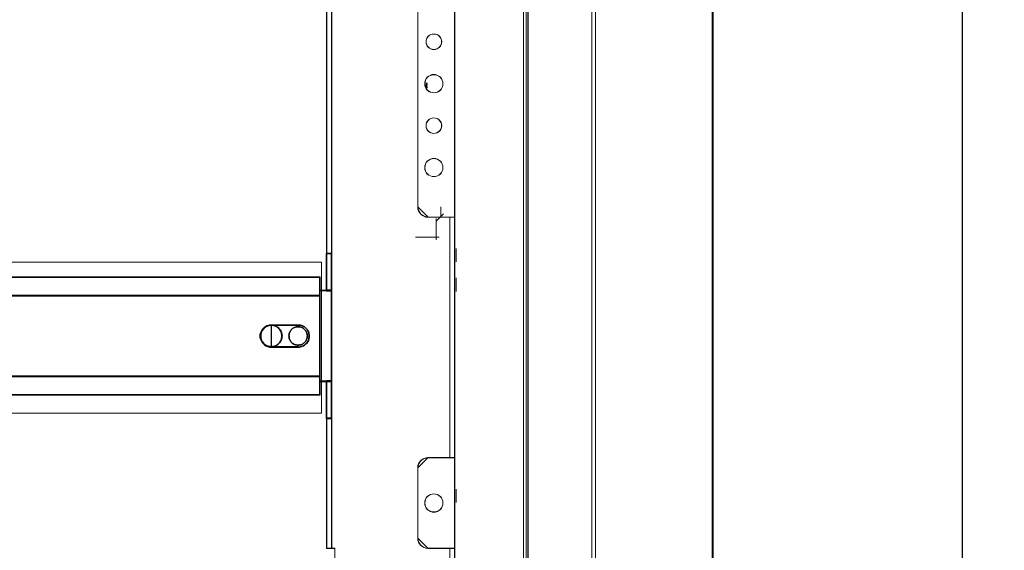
# Model space of a CAD drawing. Header units: millimetres. Extents: x -1290 to 1795, y -4192 to -1311.
# Tile 1047 of 1056: x 1498 to 1556, y -1963 to -1932. Entities that reach past the tile are written whole.
import ezdxf

# ---------------------------------------------------------------- set-up
doc = ezdxf.new("R2010")
doc.units = ezdxf.units.MM
doc.layers.add('$EL_istn', color=7, linetype='Continuous', lineweight=15)
doc.layers.add('Aparatura', color=7, linetype='Continuous', lineweight=13)
doc.layers.add('30', color=7, linetype='Continuous')
doc.layers.add('51', color=7, linetype='Continuous')
doc.styles.get("Standard").update_dxf_attribs({"font": 'ARIALN.TTF', "width": 0.8})
doc.dimstyles.new('100', dxfattribs={"dimtxt": 15, "dimasz": 10, "dimexe": 1.25, "dimexo": 0.625, "dimtad": 1, "dimdec": 0, "dimtxsty": 'Standard', "dimblk": 'OBLIQUE', "dimcen": 2.5, "dimadec": 0, "dimazin": 0, "dimtfac": 1, "dimtdec": 0, "dimtmove": 0, "dimatfit": 3, "dimldrblk": 'NONE', "dimfxl": 1, "dimarcsym": 0})

# ---------------------------------------------------------------- blocks, each defined once
blk = doc.blocks.new('*U177')
at = {"layer": '51', "color": 254}
for points in [[(580.286061, -799.369423), (580.84643, -799.369423), (580.286061, -799.369423)], [(580.56356, -798.970825), (580.56356, -799.775203), (580.56356, -798.970825)]]:
    blk.add_lwpolyline(points, close=True, dxfattribs=at)
blk = doc.blocks.new('*U182')
at = {"layer": '51', "color": 254}
for points in [[(580.56356, -799.832658), (580.56356, -800.637036), (580.56356, -799.832658)], [(580.286061, -800.294098), (580.84643, -800.294098), (580.286061, -800.294098)]]:
    blk.add_lwpolyline(points, close=True, dxfattribs=at)
blk = doc.blocks.new('*U183')
at = {"layer": '30', "color": 7}
for points in [[(550.756595, -860.873788), (550.756595, -849.781277), (550.756595, -860.873788)], [(550.756595, -860.873788), (550.756595, -849.781277), (550.756595, -860.873788)], [(550.756595, -860.873788), (552.351766, -860.873788), (552.351766, -849.781277), (550.756595, -849.781277), (550.756595, -860.873788)], [(550.799562, -860.830696), (552.308799, -860.830696), (552.308799, -849.824369), (550.799562, -849.824369), (550.799562, -860.830696)], [(552.264041, -860.873788), (552.264041, -849.781277), (552.264041, -860.873788)], [(552.264041, -860.873788), (552.264041, -849.781277), (552.264041, -860.873788)], [(117.158256, -856.807013), (548.842747, -856.807013), (117.158256, -856.807013)], [(548.842747, -856.807013), (117.158256, -856.807013), (117.158256, -859.371895), (117.158256, -860.849491), (117.158256, -862.410724), (548.842747, -862.410724), (548.842747, -860.849491), (548.842747, -859.371895), (548.842747, -856.807013)], [(548.755022, -856.807013), (548.755022, -859.419445), (548.755022, -856.807013)], [(548.755022, -862.410724), (548.755022, -859.331466), (548.755022, -862.410724)], [(552.351766, -860.785809), (548.755022, -860.785809), (552.351766, -860.785809)], [(548.755022, -863.841929), (548.755022, -884.904373), (548.755022, -886.418666), (548.755022, -887.877894), (550.80629, -887.877894), (552.351766, -887.877894), (552.351766, -860.785809), (550.80629, -860.785809), (548.755022, -860.785809), (548.755022, -862.327635), (548.755022, -863.841929)], [(548.79799, -863.875298), (548.79799, -884.87074), (548.79799, -886.380216), (548.79799, -887.834802), (550.800248, -887.834802), (552.308799, -887.834802), (552.308799, -860.828901), (550.800248, -860.828901), (548.79799, -860.828901), (548.79799, -862.365822), (548.79799, -863.875298)], [(552.264041, -860.785809), (552.264041, -887.877894), (552.264041, -860.785809)], [(117.158256, -862.322745), (548.842747, -862.322745), (117.158256, -862.322745)], [(548.842747, -862.322745), (117.158256, -862.322745), (117.158256, -863.837653), (117.158256, -884.908643), (117.158256, -886.423551), (548.842747, -886.423551), (548.842747, -884.908643), (548.842747, -863.837653), (548.842747, -862.322745)], [(548.755022, -863.918932), (548.755022, -862.322745), (548.755022, -863.918932)], [(548.755022, -863.832749), (548.755022, -884.913547), (548.755022, -863.832749)], [(534.366255, -871.077534), (534.141066, -871.077534), (533.915878, -871.105345), (533.718838, -871.133156), (533.493649, -871.188778), (533.071421, -871.327833), (532.705489, -871.522511), (532.339558, -871.745), (532.001775, -872.023111), (531.861032, -872.189977), (531.720289, -872.356844), (531.579546, -872.52371), (531.466952, -872.718388), (531.382506, -872.913066), (531.269912, -873.107743), (531.213615, -873.302421), (531.129169, -873.52491), (531.044723, -873.942076), (531.016575, -874.359242), (531.044723, -874.776409), (531.129169, -875.221386), (531.213615, -875.416064), (531.269912, -875.610741), (531.382506, -875.805419), (531.466952, -876.000097), (531.579546, -876.194774), (531.720289, -876.361641), (531.861032, -876.528507), (532.001775, -876.695374), (532.339558, -876.973485), (532.705489, -877.223785), (533.071421, -877.418462), (533.493649, -877.557518), (533.718838, -877.585329), (533.915878, -877.640951), (534.141066, -877.640951), (534.366255, -877.668762), (534.366255, -871.077534)], [(534.298474, -877.668762), (534.077842, -877.640951), (533.85721, -877.640951), (533.664157, -877.585329), (533.443525, -877.557518), (533.02984, -877.418462), (532.671314, -877.223785), (532.312787, -876.973485), (531.981839, -876.695374), (531.843944, -876.528507), (531.706049, -876.361641), (531.568154, -876.194774), (531.457838, -876.000097), (531.375101, -875.805419), (531.264785, -875.610741), (531.209627, -875.416064), (531.12689, -875.221386), (531.044153, -874.776409), (531.016575, -874.359242), (531.044153, -873.942076), (531.12689, -873.52491), (531.209627, -873.302421), (531.264785, -873.107743), (531.375101, -872.913066), (531.457838, -872.718388), (531.568154, -872.52371), (531.706049, -872.356844), (531.843944, -872.189977), (531.981839, -872.023111), (532.312787, -871.745), (532.671314, -871.522511), (533.02984, -871.327833), (533.443525, -871.188778), (533.664157, -871.133156), (533.85721, -871.105345), (534.077842, -871.077534), (534.298474, -871.077534), (542.323958, -871.077534), (542.682485, -871.077534), (542.985853, -871.133156), (543.316801, -871.216589), (543.62017, -871.327833), (543.89596, -871.466889), (544.17175, -871.633755), (544.41996, -871.828433), (544.640592, -872.023111), (544.861224, -872.273411), (545.054277, -872.52371), (545.219751, -872.801821), (545.357646, -873.079932), (545.467962, -873.385854), (545.52312, -873.691776), (545.578278, -874.025509), (545.605857, -874.359242), (545.578278, -874.692975), (545.52312, -875.026708), (545.467962, -875.33263), (545.357646, -875.638552), (545.219751, -875.944474), (545.054277, -876.194774), (544.861224, -876.472885), (544.640592, -876.695374), (544.41996, -876.917863), (544.17175, -877.084729), (543.89596, -877.251596), (543.62017, -877.390651), (543.316801, -877.501895), (542.985853, -877.585329), (542.682485, -877.640951), (542.323958, -877.668762), (534.298474, -877.668762)], [(534.298474, -871.077534), (534.077842, -871.077534), (533.85721, -871.105345), (533.664157, -871.133156), (533.443525, -871.188778), (533.02984, -871.327833), (532.671314, -871.522511), (532.312787, -871.745), (531.981839, -872.023111), (531.843944, -872.189977), (531.706049, -872.356844), (531.568154, -872.52371), (531.457838, -872.718388), (531.375101, -872.913066), (531.264785, -873.107743), (531.209627, -873.302421), (531.12689, -873.52491), (531.044153, -873.942076), (531.016575, -874.359242), (531.044153, -874.776409), (531.12689, -875.221386), (531.209627, -875.416064), (531.264785, -875.610741), (531.375101, -875.805419), (531.457838, -876.000097), (531.568154, -876.194774), (531.706049, -876.361641), (531.843944, -876.528507), (531.981839, -876.695374), (532.312787, -876.973485), (532.671314, -877.223785), (533.02984, -877.418462), (533.443525, -877.557518), (533.664157, -877.585329), (533.85721, -877.640951), (534.077842, -877.640951), (534.298474, -877.668762), (542.323958, -877.668762), (542.682485, -877.640951), (542.985853, -877.585329), (543.316801, -877.501895), (543.62017, -877.390651), (543.89596, -877.251596), (544.17175, -877.084729), (544.41996, -876.917863), (544.640592, -876.695374), (544.861224, -876.472885), (545.054277, -876.194774), (545.219751, -875.944474), (545.357646, -875.638552), (545.467962, -875.33263), (545.52312, -875.026708), (545.578278, -874.692975), (545.605857, -874.359242), (545.578278, -874.025509), (545.52312, -873.691776), (545.467962, -873.385854), (545.357646, -873.079932), (545.219751, -872.801821), (545.054277, -872.52371), (544.861224, -872.273411), (544.640592, -872.023111), (544.41996, -871.828433), (544.17175, -871.633755), (543.89596, -871.466889), (543.62017, -871.327833), (543.316801, -871.216589), (542.985853, -871.133156), (542.682485, -871.077534), (542.323958, -871.077534), (534.298474, -871.077534)], [(537.519001, -874.331852), (537.491204, -873.997891), (537.435611, -873.691761), (537.380018, -873.385631), (537.268832, -873.0795), (537.129849, -872.8012), (536.963069, -872.55073), (536.768493, -872.300259), (536.573917, -872.077619), (536.351544, -871.854979), (536.101375, -871.687999), (535.851205, -871.521019), (535.573239, -871.381869), (535.267477, -871.270548), (534.961714, -871.214888), (534.655952, -871.159228), (534.322392, -871.131398), (533.988833, -871.159228), (533.683071, -871.214888), (533.377308, -871.270548), (533.071546, -871.381869), (532.79358, -871.521019), (532.54341, -871.687999), (532.293241, -871.854979), (532.070868, -872.077619), (531.848495, -872.300259), (531.681716, -872.55073), (531.514936, -872.8012), (531.375953, -873.0795), (531.264767, -873.385631), (531.181377, -873.691761), (531.15358, -873.997891), (531.125784, -874.331852), (531.15358, -874.665812), (531.181377, -874.971942), (531.264767, -875.278073), (531.375953, -875.584203), (531.514936, -875.862503), (531.681716, -876.112974), (531.848495, -876.363444), (532.070868, -876.586084), (532.293241, -876.808724), (532.54341, -876.975704), (532.79358, -877.142685), (533.071546, -877.281835), (533.377308, -877.393155), (533.683071, -877.448815), (533.988833, -877.504475), (534.322392, -877.532305), (534.655952, -877.504475), (534.961714, -877.448815), (535.267477, -877.393155), (535.573239, -877.281835), (535.851205, -877.142685), (536.101375, -876.975704), (536.351544, -876.808724), (536.573917, -876.586084), (536.768493, -876.363444), (536.963069, -876.112974), (537.129849, -875.862503), (537.268832, -875.584203), (537.380018, -875.278073), (537.435611, -874.971942), (537.491204, -874.665812), (537.519001, -874.331852)], [(534.322392, -871.131398), (533.988833, -871.159228), (533.683071, -871.214888), (533.377308, -871.270548), (533.071546, -871.381869), (532.79358, -871.521019), (532.54341, -871.687999), (532.293241, -871.854979), (532.070868, -872.077619), (531.848495, -872.300259), (531.681716, -872.55073), (531.514936, -872.8012), (531.375953, -873.0795), (531.264767, -873.385631), (531.181377, -873.691761), (531.15358, -873.997891), (531.125784, -874.331852), (531.15358, -874.665812), (531.181377, -874.971942), (531.264767, -875.278073), (531.375953, -875.584203), (531.514936, -875.862503), (531.681716, -876.112974), (531.848495, -876.363444), (532.070868, -876.586084), (532.293241, -876.808724), (532.54341, -876.975704), (532.79358, -877.142685), (533.071546, -877.281835), (533.377308, -877.393155), (533.683071, -877.448815), (533.988833, -877.504475), (534.322392, -877.532305), (534.655952, -877.504475), (534.961714, -877.448815), (535.267477, -877.393155), (535.573239, -877.281835), (535.851205, -877.142685), (536.101375, -876.975704), (536.351544, -876.808724), (536.573917, -876.586084), (536.768493, -876.363444), (536.963069, -876.112974), (537.129849, -875.862503), (537.268832, -875.584203), (537.380018, -875.278073), (537.435611, -874.971942), (537.491204, -874.665812), (537.519001, -874.331852), (537.491204, -873.997891), (537.435611, -873.691761), (537.380018, -873.385631), (537.268832, -873.0795), (537.129849, -872.8012), (536.963069, -872.55073), (536.768493, -872.300259), (536.573917, -872.077619), (536.351544, -871.854979), (536.101375, -871.687999), (535.851205, -871.521019), (535.573239, -871.381869), (535.267477, -871.270548), (534.961714, -871.214888), (534.655952, -871.159228), (534.322392, -871.131398)], [(534.322392, -871.131398), (534.655952, -871.159228), (534.961714, -871.214888), (535.267477, -871.270548), (535.573239, -871.381869), (535.851205, -871.521019), (536.101375, -871.687999), (536.351544, -871.854979), (536.573917, -872.077619), (536.768493, -872.300259), (536.963069, -872.55073), (537.129849, -872.8012), (537.268832, -873.0795), (537.380018, -873.385631), (537.435611, -873.691761), (537.491204, -873.997891), (537.519001, -874.331852), (537.491204, -874.665812), (537.435611, -874.971942), (537.380018, -875.278073), (537.268832, -875.584203), (537.129849, -875.862503), (536.963069, -876.112974), (536.768493, -876.363444), (536.573917, -876.586084), (536.351544, -876.808724), (536.101375, -876.975704), (535.851205, -877.142685), (535.573239, -877.281835), (535.267477, -877.393155), (534.961714, -877.448815), (534.655952, -877.504475), (534.322392, -877.532305), (533.988833, -877.504475), (533.683071, -877.448815), (533.377308, -877.393155), (533.071546, -877.281835), (532.79358, -877.142685), (532.54341, -876.975704), (532.293241, -876.808724), (532.070868, -876.586084), (531.848495, -876.363444), (531.681716, -876.112974), (531.514936, -875.862503), (531.375953, -875.584203), (531.264767, -875.278073), (531.181377, -874.971942), (531.15358, -874.665812), (531.125784, -874.331852), (531.15358, -873.997891), (531.181377, -873.691761), (531.264767, -873.385631), (531.375953, -873.0795), (531.514936, -872.8012), (531.681716, -872.55073), (531.848495, -872.300259), (532.070868, -872.077619), (532.293241, -871.854979), (532.54341, -871.687999), (532.79358, -871.521019), (533.071546, -871.381869), (533.377308, -871.270548), (533.683071, -871.214888), (533.988833, -871.159228), (534.322392, -871.131398)], [(534.322392, -871.17449), (533.993317, -871.201945), (533.691664, -871.256856), (533.390012, -871.311766), (533.088359, -871.421588), (532.814129, -871.558864), (532.567323, -871.723596), (532.320516, -871.888328), (532.101132, -872.107971), (531.881748, -872.327613), (531.717211, -872.574711), (531.552673, -872.821809), (531.415558, -873.096362), (531.305866, -873.398371), (531.223597, -873.700379), (531.196174, -874.002388), (531.168751, -874.331852), (531.196174, -874.661315), (531.223597, -874.963324), (531.305866, -875.265332), (531.415558, -875.567341), (531.552673, -875.841894), (531.717211, -876.088992), (531.881748, -876.33609), (532.101132, -876.555733), (532.320516, -876.775375), (532.567323, -876.940107), (532.814129, -877.104839), (533.088359, -877.242115), (533.390012, -877.351937), (533.691664, -877.406847), (533.993317, -877.461758), (534.322392, -877.489213), (534.651468, -877.461758), (534.953121, -877.406847), (535.254773, -877.351937), (535.556426, -877.242115), (535.830655, -877.104839), (536.077462, -876.940107), (536.324269, -876.775375), (536.543653, -876.555733), (536.735613, -876.33609), (536.927574, -876.088992), (537.092112, -875.841894), (537.229227, -875.567341), (537.338919, -875.265332), (537.393764, -874.963324), (537.44861, -874.661315), (537.476033, -874.331852), (537.44861, -874.002388), (537.393764, -873.700379), (537.338919, -873.398371), (537.229227, -873.096362), (537.092112, -872.821809), (536.927574, -872.574711), (536.735613, -872.327613), (536.543653, -872.107971), (536.324269, -871.888328), (536.077462, -871.723596), (535.830655, -871.558864), (535.556426, -871.421588), (535.254773, -871.311766), (534.953121, -871.256856), (534.651468, -871.201945), (534.322392, -871.17449)], [(534.27853, -871.077534), (542.343902, -871.077534), (534.27853, -871.077534)], [(545.05802, -874.331852), (545.030166, -874.05291), (545.002311, -873.773969), (544.918748, -873.522921), (544.835185, -873.271874), (544.723767, -873.020826), (544.584495, -872.797673), (544.417369, -872.57452), (544.250242, -872.379261), (544.055262, -872.211896), (543.832426, -872.044531), (543.609591, -871.90506), (543.386756, -871.793484), (543.136066, -871.709801), (542.857522, -871.654013), (542.606833, -871.598225), (542.300434, -871.598225), (542.02189, -871.598225), (541.771201, -871.654013), (541.492657, -871.709801), (541.241967, -871.793484), (541.019132, -871.90506), (540.768442, -872.044531), (540.573461, -872.211896), (540.37848, -872.379261), (540.211354, -872.57452), (540.044228, -872.797673), (539.904956, -873.020826), (539.793538, -873.271874), (539.68212, -873.522921), (539.626412, -873.773969), (539.598557, -874.05291), (539.570703, -874.331852), (539.598557, -874.610793), (539.626412, -874.889735), (539.68212, -875.140782), (539.793538, -875.391829), (539.904956, -875.642877), (540.044228, -875.86603), (540.211354, -876.089183), (540.37848, -876.284442), (540.573461, -876.451807), (540.768442, -876.619172), (541.019132, -876.758643), (541.241967, -876.87022), (541.492657, -876.953902), (541.771201, -877.00969), (542.02189, -877.065479), (542.300434, -877.065479), (542.606833, -877.065479), (542.857522, -877.00969), (543.136066, -876.953902), (543.386756, -876.87022), (543.609591, -876.758643), (543.832426, -876.619172), (544.055262, -876.451807), (544.250242, -876.284442), (544.417369, -876.089183), (544.584495, -875.86603), (544.723767, -875.642877), (544.835185, -875.391829), (544.918748, -875.140782), (545.002311, -874.889735), (545.030166, -874.610793), (545.05802, -874.331852)], [(539.570703, -874.331852), (539.598557, -874.05291), (539.626412, -873.773969), (539.68212, -873.522921), (539.793538, -873.271874), (539.904956, -873.020826), (540.044228, -872.797673), (540.211354, -872.57452), (540.37848, -872.379261), (540.573461, -872.211896), (540.768442, -872.044531), (541.019132, -871.90506), (541.241967, -871.793484), (541.492657, -871.709801), (541.771201, -871.654013), (542.02189, -871.598225), (542.300434, -871.598225), (542.606833, -871.598225), (542.857522, -871.654013), (543.136066, -871.709801), (543.386756, -871.793484), (543.609591, -871.90506), (543.832426, -872.044531), (544.055262, -872.211896), (544.250242, -872.379261), (544.417369, -872.57452), (544.584495, -872.797673), (544.723767, -873.020826), (544.835185, -873.271874), (544.918748, -873.522921), (545.002311, -873.773969), (545.030166, -874.05291), (545.05802, -874.331852), (545.030166, -874.610793), (545.002311, -874.889735), (544.918748, -875.140782), (544.835185, -875.391829), (544.723767, -875.642877), (544.584495, -875.86603), (544.417369, -876.089183), (544.250242, -876.284442), (544.055262, -876.451807), (543.832426, -876.619172), (543.609591, -876.758643), (543.386756, -876.87022), (543.136066, -876.953902), (542.857522, -877.00969), (542.606833, -877.065479), (542.300434, -877.065479), (542.02189, -877.065479), (541.771201, -877.00969), (541.492657, -876.953902), (541.241967, -876.87022), (541.019132, -876.758643), (540.768442, -876.619172), (540.573461, -876.451807), (540.37848, -876.284442), (540.211354, -876.089183), (540.044228, -875.86603), (539.904956, -875.642877), (539.793538, -875.391829), (539.68212, -875.140782), (539.626412, -874.889735), (539.598557, -874.610793), (539.570703, -874.331852)], [(542.343902, -877.580783), (534.27853, -877.580783), (542.343902, -877.580783)], [(548.755022, -886.423551), (548.755022, -884.825568), (548.755022, -886.423551)], [(117.158256, -886.335572), (548.842747, -886.335572), (117.158256, -886.335572)], [(548.842747, -886.335572), (117.158256, -886.335572), (117.158256, -887.813418), (117.158256, -889.374916), (117.158256, -891.912351), (548.842747, -891.912351), (548.842747, -889.374916), (548.842747, -887.813418), (548.842747, -886.335572)], [(548.79978, -886.378663), (117.201224, -886.378663), (117.201224, -887.833671), (117.201224, -889.371038), (117.201224, -891.869259), (548.79978, -891.869259), (548.79978, -889.371038), (548.79978, -887.833671), (548.79978, -886.378663)], [(548.755022, -889.41483), (548.755022, -886.335572), (548.755022, -889.41483)], [(548.755022, -887.789915), (552.351766, -887.789915), (548.755022, -887.789915)], [(550.756595, -887.789915), (550.756595, -898.882426), (550.756595, -887.789915)], [(552.351766, -887.789915), (550.756595, -887.789915), (550.756595, -898.882426), (552.351766, -898.882426), (552.351766, -887.789915)], [(552.308799, -887.833007), (550.799562, -887.833007), (550.799562, -898.839335), (552.308799, -898.839335), (552.308799, -887.833007)], [(552.264041, -887.789915), (552.264041, -898.882426), (552.264041, -887.789915)], [(552.264041, -887.789915), (552.264041, -898.882426), (552.264041, -887.789915)], [(548.755022, -889.326851), (548.755022, -891.912351), (548.755022, -889.326851)], [(117.158256, -891.824372), (548.842747, -891.824372), (117.158256, -891.824372)]]:
    blk.add_lwpolyline(points, close=True, dxfattribs=at)
at = {"layer": '30', "color": 59}
for points in [[(552.351766, -849.781277), (550.756595, -849.781277), (552.351766, -849.781277)], [(548.79978, -856.850104), (117.201224, -856.850104), (117.201224, -859.37554), (117.201224, -860.83041), (117.201224, -862.367632), (548.79978, -862.367632), (548.79978, -860.83041), (548.79978, -859.37554), (548.79978, -856.850104)], [(550.756595, -898.794448), (552.351766, -898.794448), (550.756595, -898.794448)]]:
    blk.add_lwpolyline(points, close=True, dxfattribs=at)
blk = doc.blocks.new('_Oblique')
at = {"color": 0, "linetype": 'ByBlock', "lineweight": -2}
blk.add_line((-0.5, -0.5), (0.5, 0.5), dxfattribs=at)
blk = doc.blocks.new('*D184')
at = {"layer": '$EL_istn', "color": 0, "linetype": 'Continuous', "lineweight": -2, "ltscale": 0.1}
for p, q in [((1530.744, -1764.278), (1554.969, -1764.278)), ((1553.719, -1764.278), (1553.719, -1986.678)), ((1532.145, -1986.678), (1554.969, -1986.678))]:
    blk.add_line(p, q, dxfattribs=at)
at = {"layer": 'Defpoints', "color": 0}
for p in [(1530.119, -1764.278), (1531.52, -1986.678), (1553.719, -1986.678)]:
    blk.add_point(p, dxfattribs=at)
at = {"layer": '$EL_istn', "color": 0, "linetype": 'ByBlock', "lineweight": -2, "xscale": 5, "yscale": 5, "zscale": 5}
for p, rotation in [((1553.719, -1764.278), 90), ((1553.719, -1986.678), 270)]:
    blk.add_blockref('_Oblique', p, dxfattribs=dict(at, rotation=rotation))
at = {"layer": '$EL_istn', "color": 0, "lineweight": 5, "insert": (1549.077, -1875.478), "char_height": 8, "attachment_point": 5, "rotation": 90}
blk.add_mtext('1112', dxfattribs=at)
blk = doc.blocks.new('_None')

msp = doc.modelspace()

# ---------------------------------------------------------------- linework, layer by layer
at = {"layer": 'Aparatura', "color": 7, "lineweight": 13}
for points in [[(1531.668, -1979.846), (1531.668, -1771.165), (1531.668, -1979.846)], [(1531.89, -1979.846), (1531.89, -1771.165), (1531.89, -1979.846)], [(1527.751, -1975.057), (1527.751, -1775.714), (1417.02, -1775.714), (1417.02, -1975.057), (1526.665, -1975.057), (1526.777, -1975.057), (1527.751, -1975.057)], [(1527.856, -1778.442), (1527.856, -1972.389), (1537.655, -1972.389), (1538.878, -1972.389), (1538.878, -1778.442), (1537.655, -1778.442), (1527.856, -1778.442)], [(1527.856, -1778.442), (1527.856, -1972.389), (1537.655, -1972.389), (1538.878, -1972.389), (1538.878, -1778.442), (1537.655, -1778.442), (1527.856, -1778.442)], [(1538.829, -1972.48), (1538.829, -1778.532), (1538.829, -1972.48)], [(1527.873, -1875.478), (1416.956, -1875.478), (1416.956, -1975.433), (1527.873, -1975.433), (1527.873, -1875.478)], [(1515.872, -1927.125), (1515.872, -1943.523), (1515.872, -1943.718), (1515.872, -1945.415), (1515.872, -1947.612), (1516.179, -1947.612), (1516.179, -1945.415), (1516.179, -1943.718), (1516.179, -1943.523), (1516.179, -1927.125), (1516.179, -1926.931), (1516.179, -1923.036), (1515.872, -1923.036), (1515.872, -1926.931), (1515.872, -1927.125)], [(1515.88, -1927.13), (1515.88, -1943.519), (1515.88, -1943.713), (1515.88, -1945.409), (1515.88, -1947.605), (1516.172, -1947.605), (1516.172, -1945.409), (1516.172, -1943.713), (1516.172, -1943.519), (1516.172, -1927.13), (1516.172, -1926.936), (1516.172, -1923.044), (1515.88, -1923.044), (1515.88, -1926.936), (1515.88, -1927.13)], [(1515.872, -1943.526), (1515.872, -1927.123), (1515.872, -1943.526)], [(1516.164, -1943.526), (1516.164, -1927.123), (1516.164, -1943.526)], [(1523.492, -1927.373), (1523.492, -1943.276), (1523.492, -1927.373)], [(1521.295, -1927.971), (1521.295, -1942.678), (1521.295, -1927.971)], [(1522.728, -1932.829), (1522.714, -1932.73), (1522.686, -1932.646), (1522.644, -1932.561), (1522.587, -1932.49), (1522.516, -1932.434), (1522.446, -1932.391), (1522.347, -1932.363), (1522.262, -1932.363), (1522.163, -1932.363), (1522.078, -1932.391), (1521.993, -1932.434), (1521.923, -1932.49), (1521.866, -1932.561), (1521.824, -1932.646), (1521.796, -1932.73), (1521.796, -1932.829), (1521.796, -1932.914), (1521.824, -1933.013), (1521.866, -1933.084), (1521.923, -1933.154), (1521.993, -1933.211), (1522.078, -1933.253), (1522.163, -1933.281), (1522.262, -1933.296), (1522.347, -1933.281), (1522.446, -1933.253), (1522.516, -1933.211), (1522.587, -1933.154), (1522.644, -1933.084), (1522.686, -1933.013), (1522.714, -1932.914), (1522.728, -1932.829)], [(1522.262, -1933.296), (1522.347, -1933.281), (1522.446, -1933.253), (1522.516, -1933.211), (1522.587, -1933.154), (1522.644, -1933.084), (1522.686, -1933.013), (1522.714, -1932.914), (1522.728, -1932.829), (1522.714, -1932.73), (1522.686, -1932.646), (1522.644, -1932.561), (1522.587, -1932.49), (1522.516, -1932.434), (1522.446, -1932.391), (1522.347, -1932.363), (1522.262, -1932.363), (1522.163, -1932.363), (1522.078, -1932.391), (1521.993, -1932.434), (1521.923, -1932.49), (1521.866, -1932.561), (1521.824, -1932.646), (1521.796, -1932.73), (1521.796, -1932.829), (1521.796, -1932.914), (1521.824, -1933.013), (1521.866, -1933.084), (1521.923, -1933.154), (1521.993, -1933.211), (1522.078, -1933.253), (1522.163, -1933.281), (1522.262, -1933.296)], [(1522.262, -1932.363), (1522.347, -1932.363), (1522.446, -1932.391), (1522.516, -1932.434), (1522.587, -1932.49), (1522.644, -1932.561), (1522.686, -1932.646), (1522.714, -1932.73), (1522.728, -1932.829), (1522.714, -1932.914), (1522.686, -1933.013), (1522.644, -1933.084), (1522.587, -1933.154), (1522.516, -1933.211), (1522.446, -1933.253), (1522.347, -1933.281), (1522.262, -1933.296), (1522.163, -1933.281), (1522.078, -1933.253), (1521.993, -1933.211), (1521.923, -1933.154), (1521.866, -1933.084), (1521.824, -1933.013), (1521.796, -1932.914), (1521.796, -1932.829), (1521.796, -1932.73), (1521.824, -1932.646), (1521.866, -1932.561), (1521.923, -1932.49), (1521.993, -1932.434), (1522.078, -1932.391), (1522.163, -1932.363), (1522.262, -1932.363)], [(1522.262, -1933.288), (1522.345, -1933.274), (1522.443, -1933.246), (1522.512, -1933.205), (1522.582, -1933.149), (1522.637, -1933.08), (1522.679, -1933.01), (1522.707, -1932.913), (1522.721, -1932.829), (1522.707, -1932.732), (1522.679, -1932.649), (1522.637, -1932.565), (1522.582, -1932.496), (1522.512, -1932.44), (1522.443, -1932.398), (1522.345, -1932.371), (1522.262, -1932.371), (1522.164, -1932.371), (1522.081, -1932.398), (1521.997, -1932.44), (1521.928, -1932.496), (1521.872, -1932.565), (1521.831, -1932.649), (1521.803, -1932.732), (1521.803, -1932.829), (1521.803, -1932.913), (1521.831, -1933.01), (1521.872, -1933.08), (1521.928, -1933.149), (1521.997, -1933.205), (1522.081, -1933.246), (1522.164, -1933.274), (1522.262, -1933.288)], [(1522.798, -1935.317), (1522.798, -1935.219), (1522.755, -1935.106), (1522.713, -1935.021), (1522.643, -1934.937), (1522.558, -1934.866), (1522.473, -1934.824), (1522.361, -1934.782), (1522.262, -1934.782), (1522.149, -1934.782), (1522.051, -1934.824), (1521.952, -1934.866), (1521.867, -1934.937), (1521.797, -1935.021), (1521.754, -1935.106), (1521.726, -1935.219), (1521.712, -1935.317), (1521.726, -1935.43), (1521.754, -1935.543), (1521.797, -1935.627), (1521.867, -1935.712), (1521.952, -1935.783), (1522.051, -1935.825), (1522.149, -1935.853), (1522.262, -1935.867), (1522.361, -1935.853), (1522.473, -1935.825), (1522.558, -1935.783), (1522.643, -1935.712), (1522.713, -1935.627), (1522.755, -1935.543), (1522.798, -1935.43), (1522.798, -1935.317)], [(1522.262, -1935.867), (1522.361, -1935.853), (1522.473, -1935.825), (1522.558, -1935.783), (1522.643, -1935.712), (1522.713, -1935.627), (1522.755, -1935.543), (1522.798, -1935.43), (1522.798, -1935.317), (1522.798, -1935.219), (1522.755, -1935.106), (1522.713, -1935.021), (1522.643, -1934.937), (1522.558, -1934.866), (1522.473, -1934.824), (1522.361, -1934.782), (1522.262, -1934.782), (1522.149, -1934.782), (1522.051, -1934.824), (1521.952, -1934.866), (1521.867, -1934.937), (1521.797, -1935.021), (1521.754, -1935.106), (1521.726, -1935.219), (1521.712, -1935.317), (1521.726, -1935.43), (1521.754, -1935.543), (1521.797, -1935.627), (1521.867, -1935.712), (1521.952, -1935.783), (1522.051, -1935.825), (1522.149, -1935.853), (1522.262, -1935.867)], [(1522.262, -1934.782), (1522.361, -1934.782), (1522.473, -1934.824), (1522.558, -1934.866), (1522.643, -1934.937), (1522.713, -1935.021), (1522.755, -1935.106), (1522.798, -1935.219), (1522.798, -1935.317), (1522.798, -1935.43), (1522.755, -1935.543), (1522.713, -1935.627), (1522.643, -1935.712), (1522.558, -1935.783), (1522.473, -1935.825), (1522.361, -1935.853), (1522.262, -1935.867), (1522.149, -1935.853), (1522.051, -1935.825), (1521.952, -1935.783), (1521.867, -1935.712), (1521.797, -1935.627), (1521.754, -1935.543), (1521.726, -1935.43), (1521.712, -1935.317), (1521.726, -1935.219), (1521.754, -1935.106), (1521.797, -1935.021), (1521.867, -1934.937), (1521.952, -1934.866), (1522.051, -1934.824), (1522.149, -1934.782), (1522.262, -1934.782)], [(1522.262, -1935.86), (1522.359, -1935.846), (1522.47, -1935.818), (1522.554, -1935.776), (1522.637, -1935.707), (1522.707, -1935.623), (1522.749, -1935.54), (1522.79, -1935.429), (1522.79, -1935.317), (1522.79, -1935.22), (1522.749, -1935.109), (1522.707, -1935.025), (1522.637, -1934.942), (1522.554, -1934.872), (1522.47, -1934.831), (1522.359, -1934.789), (1522.262, -1934.789), (1522.15, -1934.789), (1522.053, -1934.831), (1521.956, -1934.872), (1521.872, -1934.942), (1521.803, -1935.025), (1521.761, -1935.109), (1521.733, -1935.22), (1521.719, -1935.317), (1521.733, -1935.429), (1521.761, -1935.54), (1521.803, -1935.623), (1521.872, -1935.707), (1521.956, -1935.776), (1522.053, -1935.818), (1522.15, -1935.846), (1522.262, -1935.86)], [(1522.728, -1937.819), (1522.714, -1937.721), (1522.686, -1937.636), (1522.644, -1937.565), (1522.587, -1937.495), (1522.516, -1937.438), (1522.446, -1937.396), (1522.347, -1937.368), (1522.262, -1937.353), (1522.163, -1937.368), (1522.078, -1937.396), (1521.993, -1937.438), (1521.923, -1937.495), (1521.866, -1937.565), (1521.824, -1937.636), (1521.796, -1937.721), (1521.796, -1937.819), (1521.796, -1937.918), (1521.824, -1938.003), (1521.866, -1938.088), (1521.923, -1938.144), (1521.993, -1938.201), (1522.078, -1938.257), (1522.163, -1938.271), (1522.262, -1938.286), (1522.347, -1938.271), (1522.446, -1938.257), (1522.516, -1938.201), (1522.587, -1938.144), (1522.644, -1938.088), (1522.686, -1938.003), (1522.714, -1937.918), (1522.728, -1937.819)], [(1522.262, -1938.286), (1522.347, -1938.271), (1522.446, -1938.257), (1522.516, -1938.201), (1522.587, -1938.144), (1522.644, -1938.088), (1522.686, -1938.003), (1522.714, -1937.918), (1522.728, -1937.819), (1522.714, -1937.721), (1522.686, -1937.636), (1522.644, -1937.565), (1522.587, -1937.495), (1522.516, -1937.438), (1522.446, -1937.396), (1522.347, -1937.368), (1522.262, -1937.353), (1522.163, -1937.368), (1522.078, -1937.396), (1521.993, -1937.438), (1521.923, -1937.495), (1521.866, -1937.565), (1521.824, -1937.636), (1521.796, -1937.721), (1521.796, -1937.819), (1521.796, -1937.918), (1521.824, -1938.003), (1521.866, -1938.088), (1521.923, -1938.144), (1521.993, -1938.201), (1522.078, -1938.257), (1522.163, -1938.271), (1522.262, -1938.286)], [(1522.262, -1937.353), (1522.347, -1937.368), (1522.446, -1937.396), (1522.516, -1937.438), (1522.587, -1937.495), (1522.644, -1937.565), (1522.686, -1937.636), (1522.714, -1937.721), (1522.728, -1937.819), (1522.714, -1937.918), (1522.686, -1938.003), (1522.644, -1938.088), (1522.587, -1938.144), (1522.516, -1938.201), (1522.446, -1938.257), (1522.347, -1938.271), (1522.262, -1938.286), (1522.163, -1938.271), (1522.078, -1938.257), (1521.993, -1938.201), (1521.923, -1938.144), (1521.866, -1938.088), (1521.824, -1938.003), (1521.796, -1937.918), (1521.796, -1937.819), (1521.796, -1937.721), (1521.824, -1937.636), (1521.866, -1937.565), (1521.923, -1937.495), (1521.993, -1937.438), (1522.078, -1937.396), (1522.163, -1937.368), (1522.262, -1937.353)], [(1522.262, -1938.278), (1522.345, -1938.265), (1522.443, -1938.251), (1522.512, -1938.195), (1522.582, -1938.139), (1522.637, -1938.084), (1522.679, -1938), (1522.707, -1937.917), (1522.721, -1937.819), (1522.707, -1937.722), (1522.679, -1937.639), (1522.637, -1937.569), (1522.582, -1937.5), (1522.512, -1937.444), (1522.443, -1937.402), (1522.345, -1937.374), (1522.262, -1937.361), (1522.164, -1937.374), (1522.081, -1937.402), (1521.997, -1937.444), (1521.928, -1937.5), (1521.872, -1937.569), (1521.831, -1937.639), (1521.803, -1937.722), (1521.803, -1937.819), (1521.803, -1937.917), (1521.831, -1938), (1521.872, -1938.084), (1521.928, -1938.139), (1521.997, -1938.195), (1522.081, -1938.251), (1522.164, -1938.265), (1522.262, -1938.278)], [(1522.798, -1940.322), (1522.798, -1940.209), (1522.755, -1940.11), (1522.713, -1940.011), (1522.643, -1939.927), (1522.558, -1939.871), (1522.473, -1939.814), (1522.361, -1939.786), (1522.262, -1939.772), (1522.149, -1939.786), (1522.051, -1939.814), (1521.952, -1939.871), (1521.867, -1939.927), (1521.797, -1940.011), (1521.754, -1940.11), (1521.726, -1940.209), (1521.712, -1940.322), (1521.726, -1940.434), (1521.754, -1940.533), (1521.797, -1940.618), (1521.867, -1940.702), (1521.952, -1940.773), (1522.051, -1940.815), (1522.149, -1940.857), (1522.262, -1940.857), (1522.361, -1940.857), (1522.473, -1940.815), (1522.558, -1940.773), (1522.643, -1940.702), (1522.713, -1940.618), (1522.755, -1940.533), (1522.798, -1940.434), (1522.798, -1940.322)], [(1522.262, -1939.772), (1522.149, -1939.786), (1522.051, -1939.814), (1521.952, -1939.871), (1521.867, -1939.927), (1521.797, -1940.011), (1521.754, -1940.11), (1521.726, -1940.209), (1521.712, -1940.322), (1521.726, -1940.434), (1521.754, -1940.533), (1521.797, -1940.618), (1521.867, -1940.702), (1521.952, -1940.773), (1522.051, -1940.815), (1522.149, -1940.857), (1522.262, -1940.857), (1522.361, -1940.857), (1522.473, -1940.815), (1522.558, -1940.773), (1522.643, -1940.702), (1522.713, -1940.618), (1522.755, -1940.533), (1522.798, -1940.434), (1522.798, -1940.322), (1522.798, -1940.209), (1522.755, -1940.11), (1522.713, -1940.011), (1522.643, -1939.927), (1522.558, -1939.871), (1522.473, -1939.814), (1522.361, -1939.786), (1522.262, -1939.772)], [(1521.712, -1940.322), (1521.726, -1940.209), (1521.754, -1940.11), (1521.797, -1940.011), (1521.867, -1939.927), (1521.952, -1939.871), (1522.051, -1939.814), (1522.149, -1939.786), (1522.262, -1939.772), (1522.361, -1939.786), (1522.473, -1939.814), (1522.558, -1939.871), (1522.643, -1939.927), (1522.713, -1940.011), (1522.755, -1940.11), (1522.798, -1940.209), (1522.798, -1940.322), (1522.798, -1940.434), (1522.755, -1940.533), (1522.713, -1940.618), (1522.643, -1940.702), (1522.558, -1940.773), (1522.473, -1940.815), (1522.361, -1940.857), (1522.262, -1940.857), (1522.149, -1940.857), (1522.051, -1940.815), (1521.952, -1940.773), (1521.867, -1940.702), (1521.797, -1940.618), (1521.754, -1940.533), (1521.726, -1940.434), (1521.712, -1940.322)], [(1522.262, -1939.779), (1522.15, -1939.793), (1522.053, -1939.821), (1521.956, -1939.876), (1521.872, -1939.932), (1521.803, -1940.015), (1521.761, -1940.113), (1521.733, -1940.21), (1521.719, -1940.321), (1521.733, -1940.433), (1521.761, -1940.53), (1521.803, -1940.613), (1521.872, -1940.697), (1521.956, -1940.766), (1522.053, -1940.808), (1522.15, -1940.85), (1522.262, -1940.85), (1522.359, -1940.85), (1522.47, -1940.808), (1522.554, -1940.766), (1522.637, -1940.697), (1522.707, -1940.613), (1522.749, -1940.53), (1522.79, -1940.433), (1522.79, -1940.321), (1522.79, -1940.21), (1522.749, -1940.113), (1522.707, -1940.015), (1522.637, -1939.932), (1522.554, -1939.876), (1522.47, -1939.821), (1522.359, -1939.793), (1522.262, -1939.779)], [(1521.295, -1942.663), (1521.309, -1942.777), (1521.352, -1942.891), (1521.409, -1942.991), (1521.48, -1943.09), (1521.58, -1943.162), (1521.68, -1943.219), (1521.793, -1943.261), (1521.922, -1943.276), (1521.295, -1942.663)], [(1515.872, -1943.511), (1515.872, -1943.721), (1515.872, -1943.511)], [(1515.872, -1943.705), (1515.872, -1945.416), (1515.872, -1943.705)], [(1516.164, -1943.511), (1516.164, -1943.721), (1516.164, -1943.511)], [(1516.164, -1943.705), (1516.164, -1945.416), (1516.164, -1943.705)], [(1521.907, -1943.261), (1523.118, -1943.261), (1521.907, -1943.261)], [(1523.507, -1943.261), (1523.102, -1943.261), (1523.507, -1943.261)], [(1523.2, -1943.261), (1523.2, -1957.606), (1523.2, -1943.261)], [(1523.2, -1943.261), (1523.2, -1957.606), (1523.507, -1957.606), (1523.507, -1943.261), (1523.2, -1943.261)], [(1523.207, -1943.268), (1523.207, -1957.599), (1523.5, -1957.599), (1523.5, -1943.268), (1523.207, -1943.268)], [(1523.492, -1943.261), (1523.492, -1957.606), (1523.492, -1943.261)], [(1515.872, -1947.612), (1515.872, -1945.401), (1515.872, -1947.612)], [(1515.872, -1947.612), (1515.872, -1945.401), (1515.872, -1947.612)], [(1516.164, -1947.612), (1516.164, -1945.401), (1516.164, -1947.612)], [(1516.164, -1947.612), (1516.164, -1945.401), (1516.164, -1947.612)], [(1429.229, -1945.946), (1515.575, -1945.946), (1515.575, -1954.942), (1429.229, -1954.942), (1429.229, -1945.946)], [(1515.872, -1952.991), (1515.872, -1956.898), (1515.872, -1952.991)], [(1515.872, -1952.991), (1515.872, -1955.202), (1515.872, -1952.991)], [(1516.179, -1962.401), (1516.179, -1957.097), (1516.179, -1955.19), (1516.179, -1952.991), (1515.872, -1952.991), (1515.872, -1956.888), (1515.872, -1957.097), (1515.872, -1962.401), (1515.872, -1963), (1516.179, -1963), (1516.179, -1962.401)], [(1516.172, -1962.395), (1516.172, -1957.099), (1516.172, -1955.194), (1516.172, -1952.998), (1515.88, -1952.998), (1515.88, -1956.89), (1515.88, -1957.099), (1515.88, -1962.395), (1515.88, -1962.993), (1516.172, -1962.993), (1516.172, -1962.395)], [(1516.164, -1952.991), (1516.164, -1955.202), (1516.164, -1952.991)], [(1516.164, -1952.991), (1516.164, -1955.202), (1516.164, -1952.991)], [(1516.164, -1955.187), (1516.164, -1957.106), (1516.164, -1955.187)], [(1515.872, -1956.883), (1515.872, -1957.106), (1515.872, -1956.883)], [(1515.872, -1962.402), (1515.872, -1957.091), (1515.872, -1962.402)], [(1516.164, -1962.402), (1516.164, -1957.091), (1516.164, -1962.402)], [(1521.922, -1957.592), (1521.793, -1957.606), (1521.68, -1957.634), (1521.58, -1957.691), (1521.48, -1957.763), (1521.409, -1957.862), (1521.352, -1957.962), (1521.309, -1958.076), (1521.295, -1958.204), (1521.922, -1957.592)], [(1521.911, -1963), (1523.115, -1963), (1523.213, -1963), (1523.507, -1963), (1523.507, -1957.592), (1523.213, -1957.592), (1523.115, -1957.592), (1521.911, -1957.592), (1521.785, -1957.606), (1521.673, -1957.634), (1521.575, -1957.689), (1521.477, -1957.759), (1521.407, -1957.857), (1521.351, -1957.954), (1521.309, -1958.066), (1521.295, -1958.191), (1521.295, -1962.4), (1521.309, -1962.512), (1521.351, -1962.623), (1521.407, -1962.721), (1521.477, -1962.819), (1521.575, -1962.888), (1521.673, -1962.944), (1521.785, -1962.986), (1521.911, -1963)], [(1523.118, -1957.592), (1521.907, -1957.592), (1523.118, -1957.592)], [(1523.102, -1957.592), (1523.507, -1957.592), (1523.102, -1957.592)], [(1523.492, -1957.592), (1523.492, -1963), (1523.492, -1957.592)], [(1521.295, -1958.189), (1521.295, -1962.402), (1521.295, -1958.189)], [(1522.798, -1960.296), (1522.798, -1960.183), (1522.755, -1960.084), (1522.713, -1959.986), (1522.643, -1959.901), (1522.558, -1959.845), (1522.473, -1959.788), (1522.361, -1959.76), (1522.262, -1959.746), (1522.149, -1959.76), (1522.051, -1959.788), (1521.952, -1959.845), (1521.867, -1959.901), (1521.797, -1959.986), (1521.754, -1960.084), (1521.726, -1960.183), (1521.712, -1960.296), (1521.726, -1960.408), (1521.754, -1960.507), (1521.797, -1960.592), (1521.867, -1960.676), (1521.952, -1960.747), (1522.051, -1960.789), (1522.149, -1960.831), (1522.262, -1960.831), (1522.361, -1960.831), (1522.473, -1960.789), (1522.558, -1960.747), (1522.643, -1960.676), (1522.713, -1960.592), (1522.755, -1960.507), (1522.798, -1960.408), (1522.798, -1960.296)], [(1522.798, -1960.296), (1522.798, -1960.408), (1522.755, -1960.507), (1522.713, -1960.592), (1522.643, -1960.676), (1522.558, -1960.747), (1522.473, -1960.789), (1522.361, -1960.831), (1522.262, -1960.831), (1522.149, -1960.831), (1522.051, -1960.789), (1521.952, -1960.747), (1521.867, -1960.676), (1521.797, -1960.592), (1521.754, -1960.507), (1521.726, -1960.408), (1521.712, -1960.296), (1521.726, -1960.183), (1521.754, -1960.084), (1521.797, -1959.986), (1521.867, -1959.901), (1521.952, -1959.845), (1522.051, -1959.788), (1522.149, -1959.76), (1522.262, -1959.746), (1522.361, -1959.76), (1522.473, -1959.788), (1522.558, -1959.845), (1522.643, -1959.901), (1522.713, -1959.986), (1522.755, -1960.084), (1522.798, -1960.183), (1522.798, -1960.296)], [(1522.262, -1960.831), (1522.361, -1960.831), (1522.473, -1960.789), (1522.558, -1960.747), (1522.643, -1960.676), (1522.713, -1960.592), (1522.755, -1960.507), (1522.798, -1960.408), (1522.798, -1960.296), (1522.798, -1960.183), (1522.755, -1960.084), (1522.713, -1959.986), (1522.643, -1959.901), (1522.558, -1959.845), (1522.473, -1959.788), (1522.361, -1959.76), (1522.262, -1959.746), (1522.149, -1959.76), (1522.051, -1959.788), (1521.952, -1959.845), (1521.867, -1959.901), (1521.797, -1959.986), (1521.754, -1960.084), (1521.726, -1960.183), (1521.712, -1960.296), (1521.726, -1960.408), (1521.754, -1960.507), (1521.797, -1960.592), (1521.867, -1960.676), (1521.952, -1960.747), (1522.051, -1960.789), (1522.149, -1960.831), (1522.262, -1960.831)], [(1522.262, -1960.824), (1522.359, -1960.824), (1522.47, -1960.782), (1522.554, -1960.741), (1522.637, -1960.671), (1522.707, -1960.588), (1522.749, -1960.504), (1522.79, -1960.407), (1522.79, -1960.296), (1522.79, -1960.184), (1522.749, -1960.087), (1522.707, -1959.99), (1522.637, -1959.906), (1522.554, -1959.851), (1522.47, -1959.795), (1522.359, -1959.767), (1522.262, -1959.754), (1522.15, -1959.767), (1522.053, -1959.795), (1521.956, -1959.851), (1521.872, -1959.906), (1521.803, -1959.99), (1521.761, -1960.087), (1521.733, -1960.184), (1521.719, -1960.296), (1521.733, -1960.407), (1521.761, -1960.504), (1521.803, -1960.588), (1521.872, -1960.671), (1521.956, -1960.741), (1522.053, -1960.782), (1522.15, -1960.824), (1522.262, -1960.824)], [(1515.872, -1962.387), (1515.872, -1963), (1515.872, -1962.387)], [(1516.164, -1963), (1516.164, -1962.387), (1516.164, -1963)], [(1521.295, -1962.387), (1521.309, -1962.501), (1521.352, -1962.615), (1521.409, -1962.715), (1521.48, -1962.815), (1521.58, -1962.886), (1521.68, -1962.943), (1521.793, -1962.985), (1521.922, -1963), (1521.295, -1962.387)], [(1516.179, -1962.985), (1515.872, -1962.985), (1516.179, -1962.985)], [(1516.276, -1962.985), (1516.164, -1962.985), (1516.276, -1962.985)], [(1516.262, -1962.985), (1516.374, -1962.985), (1516.262, -1962.985)], [(1516.359, -1966.989), (1516.359, -1962.985), (1516.359, -1966.989)], [(1521.907, -1962.985), (1523.118, -1962.985), (1521.907, -1962.985)], [(1523.507, -1962.985), (1523.102, -1962.985), (1523.507, -1962.985)], [(1523.2, -1962.985), (1523.2, -1967.184), (1523.2, -1962.985)], [(1523.2, -1962.985), (1523.2, -1967.182), (1523.2, -1967.795), (1523.507, -1967.795), (1523.507, -1967.182), (1523.507, -1962.985), (1523.2, -1962.985)], [(1523.207, -1962.992), (1523.207, -1967.176), (1523.207, -1967.788), (1523.5, -1967.788), (1523.5, -1967.176), (1523.5, -1962.992), (1523.207, -1962.992)], [(1523.492, -1962.985), (1523.492, -1967.184), (1523.492, -1962.985)]]:
    msp.add_lwpolyline(points, close=True, dxfattribs=at)
for points in [[(1527.856, -1975.419), (1527.856, -1775.537)], [(1527.872, -1775.523), (1527.872, -1975.433)], [(1527.588, -1775.714), (1527.588, -1975.057)], [(1538.878, -1972.389), (1538.878, -1778.442)], [(1538.843, -1778.533), (1538.843, -1972.479), (1539.108, -1972.479), (1539.108, -1985.281), (1538.732, -1986.296), (1537.717, -1986.671), (1523.894, -1986.671), (1523.894, -1986.407), (1420.934, -1986.407), (1420.934, -1986.671), (1407.112, -1986.671), (1406.152, -1986.296), (1405.721, -1985.281), (1405.721, -1972.479), (1405.985, -1972.479), (1405.985, -1972.479), (1405.985, -1778.533)], [(1538.843, -1778.533), (1538.843, -1972.479), (1539.108, -1972.479), (1539.108, -1985.281), (1538.732, -1986.296), (1537.717, -1986.671), (1523.894, -1986.671), (1523.894, -1986.407), (1420.934, -1986.407), (1420.934, -1986.671), (1407.112, -1986.671), (1406.152, -1986.296), (1405.721, -1985.281), (1405.721, -1972.479), (1405.985, -1972.479), (1405.985, -1972.479), (1405.985, -1778.533)], [(1538.836, -1778.539), (1538.836, -1972.472), (1539.1, -1972.472), (1539.1, -1985.274), (1538.725, -1986.289), (1537.71, -1986.664), (1523.889, -1986.664), (1523.889, -1986.4), (1420.94, -1986.4), (1420.94, -1986.664), (1407.119, -1986.664), (1406.159, -1986.289), (1405.728, -1985.274), (1405.728, -1972.472), (1405.993, -1972.472), (1405.993, -1972.472), (1405.993, -1778.539)], [(1516.164, -1897.191), (1516.164, -1913.553), (1516.164, -1913.748), (1516.164, -1915.458), (1516.164, -1917.654), (1516.164, -1923.048), (1516.164, -1926.94), (1516.164, -1927.134), (1516.164, -1943.524), (1516.164, -1943.718), (1516.164, -1945.414), (1516.164, -1947.611), (1516.164, -1953.004), (1516.164, -1955.201), (1516.164, -1957.105), (1516.164, -1962.401), (1516.164, -1962.999), (1516.262, -1962.999), (1516.359, -1962.999), (1516.359, -1966.989)], [(1516.171, -1897.19), (1516.171, -1913.55), (1516.171, -1913.745), (1516.171, -1915.454), (1516.171, -1917.651), (1516.171, -1923.044), (1516.171, -1926.936), (1516.171, -1927.13), (1516.171, -1943.519), (1516.171, -1943.713), (1516.171, -1945.409), (1516.171, -1947.605), (1516.171, -1952.998), (1516.171, -1955.195), (1516.171, -1957.099), (1516.171, -1962.395), (1516.171, -1962.992), (1516.269, -1962.992), (1516.366, -1962.992), (1516.366, -1966.982)], [(1521.295, -1927.971), (1521.295, -1942.677), (1521.309, -1942.789), (1521.351, -1942.9), (1521.407, -1942.997), (1521.477, -1943.095), (1521.575, -1943.164), (1521.673, -1943.22), (1521.785, -1943.262), (1521.911, -1943.276), (1523.115, -1943.276), (1523.213, -1943.276), (1523.507, -1943.276), (1523.507, -1927.623)], [(1523.207, -1967.176), (1523.207, -1962.992), (1523.11, -1962.992), (1521.914, -1962.992), (1521.789, -1962.979), (1521.678, -1962.937), (1521.581, -1962.881), (1521.483, -1962.812), (1521.414, -1962.714), (1521.358, -1962.617), (1521.316, -1962.506), (1521.302, -1962.395), (1521.302, -1958.197), (1521.316, -1958.072), (1521.358, -1957.961), (1521.414, -1957.863), (1521.483, -1957.766), (1521.581, -1957.697), (1521.678, -1957.641), (1521.789, -1957.613), (1521.914, -1957.599), (1523.11, -1957.599), (1523.207, -1957.599), (1523.207, -1943.268), (1523.11, -1943.268), (1521.914, -1943.268), (1521.789, -1943.254), (1521.678, -1943.213), (1521.581, -1943.157), (1521.483, -1943.088), (1521.414, -1942.99), (1521.358, -1942.893), (1521.316, -1942.782), (1521.302, -1942.671), (1521.302, -1927.978)], [(1523.215, -1967.183), (1523.215, -1962.999), (1523.117, -1962.999), (1521.919, -1962.999), (1521.794, -1962.985), (1521.682, -1962.944), (1521.585, -1962.888), (1521.487, -1962.819), (1521.417, -1962.721), (1521.362, -1962.624), (1521.32, -1962.513), (1521.306, -1962.401), (1521.306, -1958.203), (1521.32, -1958.078), (1521.362, -1957.967), (1521.417, -1957.87), (1521.487, -1957.772), (1521.585, -1957.703), (1521.682, -1957.647), (1521.794, -1957.62), (1521.919, -1957.606), (1523.117, -1957.606), (1523.215, -1957.606), (1523.215, -1943.274), (1523.117, -1943.274), (1521.919, -1943.274), (1521.794, -1943.26), (1521.682, -1943.218), (1521.585, -1943.162), (1521.487, -1943.093), (1521.417, -1942.996), (1521.362, -1942.898), (1521.32, -1942.787), (1521.306, -1942.676), (1521.306, -1927.982)], [(1522.402, -1943.509), (1522.839, -1943.072)], [(1522.676, -1942.661), (1522.676, -1943.235)], [(1522.402, -1943.783), (1522.402, -1943.346)], [(1522.402, -1943.62), (1522.402, -1943.933)], [(1522.402, -1943.77), (1522.402, -1944.195)], [(1522.402, -1944.469), (1522.402, -1944.032)], [(1522.402, -1944.618), (1522.402, -1944.306)], [(1521.155, -1944.455), (1522.565, -1944.455)], [(1523.586, -1945.939), (1523.586, -1945.128)], [(1429.229, -1954.942), (1429.229, -1945.946), (1515.575, -1945.946), (1515.575, -1954.942)], [(1523.586, -1947.696), (1523.586, -1946.885)], [(1429.229, -1954.942), (1515.575, -1954.942)], [(1523.586, -1960.268), (1523.586, -1959.469)]]:
    msp.add_lwpolyline(points, dxfattribs=at)

# ---------------------------------------------------------------- block references
at = {"layer": 'Aparatura', "color": 7, "lineweight": 13, "xscale": 0.2, "yscale": 0.2, "zscale": 0.2}
for name in ['*U177', '*U182', '*U183']:
    msp.add_blockref(name, (1405.714, -1775.478), dxfattribs=at)

# ---------------------------------------------------------------- dimensions: what is measured, and where the dimension line sits
at = {"layer": '$EL_istn', "linetype": 'Continuous', "lineweight": 5, "ltscale": 0.1}
dim = msp.add_linear_dim(base=(1553.719, -1986.678), p1=(1530.119, -1764.278), p2=(1531.52, -1986.678), angle=90, dimstyle='100', override={"dimtxt": 8, "dimasz": 5, "dimlfac": 5, "dimtxsty": 'Standard', "dimldrblk": 'None', "dimfxl": 35}, dxfattribs=at)
dim.commit()
dim.dimension.update_dxf_attribs({"geometry": '*D184', "text_midpoint": (1549.077, -1875.478)})

doc.saveas('drawing.dxf')
